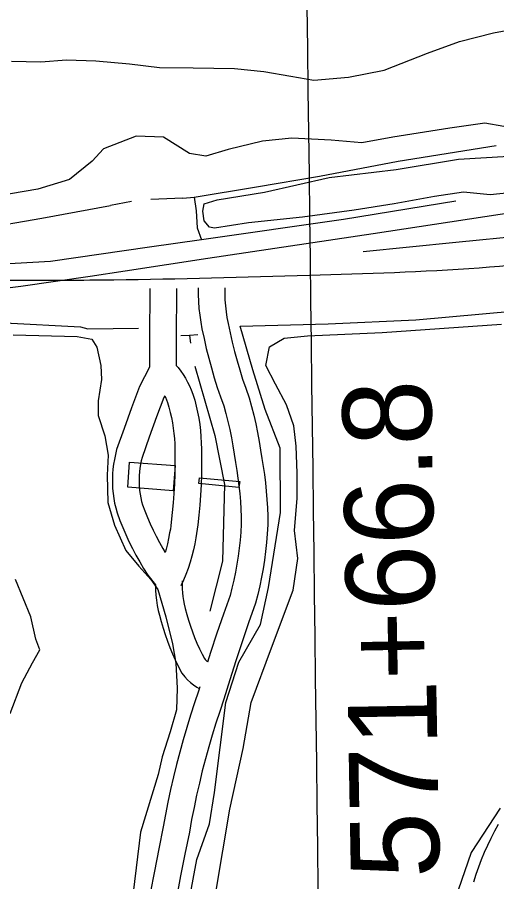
# Model space of a CAD drawing. Extents: x 3715084 to 3753216, y 488173 to 513963.
# Drawn here: x 3734803 to 3735343, y 498387 to 499360 of the extents above; entities that cross this region are included whole.
import ezdxf

# ---------------------------------------------------------------- set-up
doc = ezdxf.new("R2010")
doc.units = 0
for name, color, linetype in [('V-BLDG-OTLN', 7, 'Continuous'), ('V-BRDG-OTLN', 7, 'Continuous'), ('V-GRID-MAJR', 7, 'Continuous'), ('V-RAIL-TRAK', 7, 'Continuous'), ('V-ROAD-CNTR', 7, 'Continuous'), ('V-SITE-VEGE', 7, 'Continuous'), ('V-SURV-IDEN', 7, 'Continuous'), ('V-TOPO-SHOR', 7, 'Continuous')]:
    doc.layers.add(name, color=color, linetype=linetype)

msp = doc.modelspace()

# ---------------------------------------------------------------- linework, layer by layer
at = {"layer": 'V-BLDG-OTLN'}
msp.add_lwpolyline([(3734929.631, 498859.33900000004), (3734980.894, 498855.474), (3734978.7660000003, 498827.249), (3734927.503, 498831.115)], close=True, dxfattribs=at)
at = {"layer": 'V-BRDG-OTLN'}
msp.add_lwpolyline([(3735008.364, 498841.57800000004), (3735053.647, 498837.693), (3735052.507, 498830.867), (3735007.451, 498835.434)], close=True, dxfattribs=at)
at = {"layer": 'V-GRID-MAJR'}
msp.add_spline([(3735199.485, 493788.957), (3735123.717, 499845.93700000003), (3735047.9050000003, 505906.385), (3734972.094, 511966.84500000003), (3734972.051, 511970.3)], degree=3, dxfattribs=at)
at = {"layer": 'V-RAIL-TRAK'}
msp.add_lwpolyline([(3734018.174, 498936.249), (3734092.13, 498947.093), (3734166.0500000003, 498958.175), (3734239.934, 498969.49700000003), (3734349.465, 498986.724), (3734459.029, 499003.749), (3734568.6240000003, 499020.574), (3734618.464, 499028.202), (3734668.2630000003, 499036.097), (3734718.021, 499044.257), (3734767.7320000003, 499052.678), (3734806.9820000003, 499057.76900000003), (3734846.191, 499063.143), (3734885.363, 499068.802), (3734924.49, 499074.743), (3735017.594, 499088.987), (3735110.723, 499103.06700000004), (3735203.876, 499116.989), (3735576.1780000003, 499173.737)], dxfattribs=at)
at = {"layer": 'V-ROAD-CNTR'}
for points in [[(3734952.332141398, 499054.9651299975), (3734952.084012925, 498997.8195419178), (3734952.071469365, 498966.21604201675)], [(3734982.3318586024, 499054.8348700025), (3734982.083987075, 498997.7484580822), (3734982.0723361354, 498968.3939167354)], [(3735036.6658698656, 499055.6564821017), (3735036.6947113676, 499048.73259885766), (3735036.9687620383, 499042.0917144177), (3735037.48925465, 499035.46373935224), (3735038.2540826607, 499028.8616775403), (3735039.2655806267, 499022.28970945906), (3735040.547178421, 499015.6038519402), (3735042.7553708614, 499005.00491853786), (3735045.1670832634, 498994.4782513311), (3735047.786070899, 498984.0023007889), (3735050.612391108, 498973.5797583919), (3735053.6438631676, 498963.2153354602), (3735056.8810284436, 498952.91402539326), (3735060.3198117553, 498942.6765153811), (3735064.1908854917, 498931.86834505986), (3735066.981649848, 498921.88768760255), (3735069.456004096, 498912.1973295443), (3735071.708143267, 498902.45566273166), (3735073.737389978, 498892.6635120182), (3735075.543762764, 498882.83146117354), (3735077.128088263, 498872.9547967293), (3735078.424934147, 498863.4756359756), (3735079.951452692, 498854.63628183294), (3735081.338251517, 498845.34047699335), (3735082.519305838, 498836.0175100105), (3735083.490378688, 498826.6667839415), (3735084.2487072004, 498817.2950468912), (3735084.796271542, 498807.9138593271), (3735085.1343979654, 498798.5189233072), (3735085.265038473, 498788.73384132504), (3735084.649261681, 498778.5304629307), (3735083.8279040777, 498768.7177285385), (3735082.7739142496, 498758.9237147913), (3735081.488779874, 498749.1581456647), (3735079.974313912, 498739.4240712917), (3735078.2297394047, 498729.7314144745), (3735076.259059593, 498720.08130659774), (3735074.059606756, 498710.4794499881), (3735071.503984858, 498700.4241321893), (3735063.670498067, 498678.444767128), (3735056.3479964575, 498657.1242701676), (3735049.273575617, 498635.7174239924), (3735042.447243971, 498614.23219264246), (3735035.7725815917, 498592.3438928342), (3735031.1260718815, 498578.7527004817), (3735026.797071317, 498565.43701358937), (3735022.6691483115, 498552.0562045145), (3735018.740244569, 498538.6180152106), (3735015.015200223, 498525.11928119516), (3735011.4918940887, 498511.5693150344), (3735008.174429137, 498497.96682302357), (3735005.0606621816, 498484.3160450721), (3735002.154472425, 498470.62063814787), (3734999.4515129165, 498456.87747694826), (3734996.903096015, 498442.82202391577), (3734991.8148580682, 498417.9740771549), (3734987.018060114, 498393.3180385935), (3734982.463711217, 498368.61161544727)], [(3735006.666130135, 499055.5315178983), (3735006.6972886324, 499048.0514011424), (3735007.0172379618, 499040.29828558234), (3735007.62474535, 499032.56226064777), (3735008.517917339, 499024.8523224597), (3735009.6984193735, 499017.18229054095), (3735011.1288215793, 499009.72014805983), (3735013.4466291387, 498998.5950814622), (3735015.990916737, 498987.4897486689), (3735018.753929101, 498976.4376992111), (3735021.735608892, 498965.44224160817), (3735024.934136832, 498954.5066645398), (3735028.348971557, 498943.63997460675), (3735031.9761882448, 498932.8414846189), (3735035.5871145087, 498922.75965494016), (3735037.9983501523, 498914.1363123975), (3735040.303995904, 498905.1066704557), (3735042.4018567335, 498896.03233726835), (3735044.2926100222, 498886.9084879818), (3735045.976237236, 498877.74453882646), (3735047.4519117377, 498868.5452032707), (3735048.7730658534, 498858.8883640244), (3735050.330547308, 498849.86971816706), (3735051.6177484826, 498841.2415230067), (3735052.7146941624, 498832.5824899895), (3735053.615621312, 498823.9072160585), (3735054.3192927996, 498815.2109531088), (3735054.827728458, 498806.50014067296), (3735055.1416020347, 498797.7790766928), (3735055.252961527, 498789.438158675), (3735054.7247383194, 498780.68553706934), (3735053.9620959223, 498771.5742714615), (3735052.9840857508, 498762.4862852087), (3735051.791220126, 498753.4218543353), (3735050.3856860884, 498744.38792870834), (3735048.7662605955, 498735.39058552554), (3735046.936940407, 498726.4326934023), (3735044.8963932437, 498717.5245500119), (3735042.7740151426, 498709.17386781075), (3735035.353501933, 498688.35323287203), (3735027.9180035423, 498666.7037298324), (3735020.7344243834, 498644.9665760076), (3735017.317275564, 498634.2114242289)], [(3734952.071469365, 498966.21604201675), (3734940.7549046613, 498944.6875372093), (3734931.751087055, 498920.69263941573), (3734923.336712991, 498897.3830801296), (3734915.042241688, 498873.48698084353), (3734913.591629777, 498867.88001418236), (3734912.444092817, 498862.4904458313), (3734911.531206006, 498857.05508373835), (3734910.855482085, 498851.5869353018), (3734910.4169010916, 498846.09843981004), (3734910.215021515, 498840.5887151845), (3734910.2547119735, 498835.07741147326), (3734910.531230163, 498829.5742461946), (3734911.0460589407, 498824.0891651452), (3734911.798612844, 498818.6297492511), (3734912.7850506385, 498813.2100105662), (3734914.0074564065, 498807.8361878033), (3734915.5492428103, 498802.1957991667), (3734918.705603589, 498793.6805803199), (3734921.908009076, 498785.68242333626), (3734925.320342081, 498777.76920528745), (3734928.9360447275, 498769.9503661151), (3734932.751889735, 498762.22545342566), (3734936.7691964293, 498754.6055567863), (3734940.979538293, 498747.08978235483), (3734945.3887537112, 498739.6855688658), (3734950.274724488, 498731.9408209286), (3734958.616361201, 498721.21959505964)], [(3734982.0723361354, 498968.3939167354), (3734984.2220144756, 498965.8959441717), (3734987.2098589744, 498962.04801632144), (3734990.0078630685, 498958.0520502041), (3734992.6003160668, 498953.9154843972), (3734994.9795073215, 498949.66296073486), (3734997.1446367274, 498945.2913149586), (3734999.086653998, 498940.81982905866), (3735000.8700006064, 498936.07897650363), (3735002.9085232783, 498929.10277391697), (3735004.642419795, 498922.37263092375), (3735006.1539781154, 498915.5862181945), (3735007.4443437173, 498908.75910885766), (3735008.5122671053, 498901.89235071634), (3735009.356668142, 498894.9940782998), (3735009.9750405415, 498888.07260914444), (3735010.369772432, 498881.1330719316), (3735010.536532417, 498874.18617372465), (3735010.480414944, 498867.59390108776), (3735010.5526601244, 498856.4781772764), (3735010.398625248, 498845.1042420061), (3735010.0207211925, 498833.73528602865), (3735009.4147914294, 498822.37564346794), (3735008.58398194, 498811.0308320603), (3735007.5262240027, 498799.7025526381), (3735006.2787665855, 498788.7013376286), (3735005.8466290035, 498784.04094830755), (3735005.1183473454, 498778.8930307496), (3735004.2283290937, 498774.2363281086), (3735003.0311539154, 498767.5067058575), (3735001.5176194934, 498760.4683926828), (3734999.754480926, 498753.488222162), (3734997.743146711, 498746.5770963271), (3734995.4889313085, 498739.7442421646), (3734992.991237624, 498732.9933391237), (3734990.2549489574, 498726.3368011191), (3734987.393581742, 498720.0253593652)], [(3734969.147546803, 498934.2252243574), (3734968.1830953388, 498932.39046279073), (3734959.904912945, 498910.32936058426), (3734951.6172870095, 498887.3709198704), (3734943.781758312, 498864.79701915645), (3734942.798370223, 498860.9959858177), (3734941.9219071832, 498856.8795541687), (3734941.224793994, 498852.7289162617), (3734940.7085179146, 498848.55106469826), (3734940.3730989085, 498844.35356018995), (3734940.218978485, 498840.14728481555), (3734940.2492880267, 498835.93858852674), (3734940.4607698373, 498831.7297538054), (3734940.8539410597, 498827.5408348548), (3734941.429387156, 498823.36625074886), (3734942.182949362, 498819.22598943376), (3734943.1165435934, 498815.12181219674), (3734944.1387571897, 498811.38220083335), (3734946.7003964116, 498804.4714196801), (3734949.611990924, 498797.1995766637), (3734952.713657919, 498790.00679471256), (3734956.003955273, 498782.8916338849), (3734959.4741102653, 498775.86654657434), (3734963.1288035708, 498768.9344432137), (3734966.958461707, 498762.0982176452), (3734969.683722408, 498757.52179981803)], [(3734969.147546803, 498934.2252243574), (3734969.9273632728, 498932.65068504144), (3734971.2713460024, 498929.5561709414), (3734972.3919993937, 498926.5770234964), (3734973.9774767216, 498921.15122608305), (3734975.467580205, 498915.36736907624), (3734976.7660218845, 498909.5377818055), (3734977.875656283, 498903.6668911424), (3734978.793732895, 498897.7636492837), (3734979.519331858, 498891.8359217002), (3734980.0509594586, 498885.88539085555), (3734980.3902275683, 498879.9209280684), (3734980.5334675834, 498873.95382627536), (3734980.479585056, 498867.62409891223), (3734980.551339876, 498856.58382272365), (3734980.405374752, 498845.80575799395), (3734980.0472788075, 498835.0327139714), (3734979.4732085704, 498824.2703565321), (3734978.6860180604, 498813.52116793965), (3734977.6837759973, 498802.787447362), (3734976.4352334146, 498791.7766623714), (3734976.0413709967, 498787.5290516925), (3734975.5156526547, 498783.81296925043), (3734974.7256709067, 498779.67967189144), (3734973.5888460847, 498773.2892941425), (3734972.3003805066, 498767.2976073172), (3734970.7995190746, 498761.355777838), (3734969.683722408, 498757.52179981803)], [(3734958.616361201, 498721.21959505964), (3734958.6141117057, 498721.11907814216), (3734958.748051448, 498715.33810264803), (3734959.1488373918, 498709.5692828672), (3734959.813005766, 498703.8233749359), (3734960.7420341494, 498698.11291685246), (3734961.931874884, 498692.45436130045), (3734963.2905872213, 498687.20266126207), (3734965.151679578, 498679.95262689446), (3734967.287612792, 498672.54043008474), (3734969.632138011, 498665.1965807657), (3734972.1870145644, 498657.92280908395), (3734974.9510309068, 498650.7219585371), (3734977.9206748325, 498643.60815745), (3734981.091851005, 498636.5794583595), (3734984.466004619, 498629.645758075), (3734988.572744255, 498621.785572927), (3734991.8033700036, 498617.65905936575), (3734994.8160222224, 498614.3736399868), (3734998.072969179, 498611.3378018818), (3735001.5541472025, 498608.5642464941), (3735005.246641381, 498606.06682214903), (3735008.09975613, 498604.44789188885)], [(3734988.7282451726, 498725.88339498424), (3734988.6218882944, 498721.13092185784), (3734988.7239485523, 498716.725897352), (3734989.029162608, 498712.3327171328), (3734989.5349942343, 498707.95662506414), (3734990.241965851, 498703.6110831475), (3734991.1481251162, 498699.30163869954), (3734992.341412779, 498694.689338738), (3734994.100320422, 498687.8373731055), (3734995.996387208, 498681.2575699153), (3734998.0798619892, 498674.7314192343), (3735000.3489854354, 498668.2711909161), (3735002.8029690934, 498661.8780414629), (3735005.4413251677, 498655.55784255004), (3735008.2581489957, 498649.3145416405), (3735011.2539953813, 498643.158241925), (3735013.889255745, 498638.114427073), (3735014.7046299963, 498637.0729406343), (3735016.1319777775, 498635.5163600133), (3735017.366326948, 498634.36580880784)], [(3735008.7285112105, 498606.5097759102), (3735007.2234184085, 498601.5741071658), (3735002.665928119, 498588.24329951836), (3734998.1969286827, 498574.49698641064), (3734993.9368516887, 498560.6877954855), (3734989.881755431, 498546.8179847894), (3734986.0367997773, 498532.88471880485), (3734982.4001059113, 498518.8986849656), (3734978.975570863, 498504.85717697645), (3734975.7613378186, 498490.76595492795), (3734972.761527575, 498476.6293618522), (3734969.9724870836, 498462.44852305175), (3734967.444903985, 498448.50797608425), (3734962.395141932, 498423.84792284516), (3734957.5419398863, 498398.90196140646), (3734952.934288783, 498373.9063845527)], [(3735344.406626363, 498451.43838647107), (3735340.2739268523, 498443.62615717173), (3735336.3268951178, 498435.71750978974), (3735332.566159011, 498427.71669742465), (3735328.9987643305, 498419.6275466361), (3735325.6214712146, 498411.4582891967), (3735322.440977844, 498403.2127585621), (3735319.453301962, 498394.89351881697), (3735316.6653939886, 498386.50687487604)]]:
    msp.add_lwpolyline(points, dxfattribs=at)
msp.add_spline([(3733715.5725298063, 498954.1440656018), (3733927.4081061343, 498985.4220030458), (3734149.04466286, 499017.4349390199), (3734317.1243267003, 499039.17989553), (3734452.533055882, 499051.021871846), (3734616.6037277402, 499062.12884963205), (3734803.4543540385, 499064.3688451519), (3734911.8351372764, 499064.8078442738), (3735132.1146967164, 499070.0368338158), (3735323.316314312, 499078.37181714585), (3735505.803949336, 499097.111779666), (3735898.0601648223, 499142.646688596), (3736237.231486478, 499184.4396050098), (3736547.3718661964, 499225.4965228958), (3736808.1873445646, 499257.56445876), (3736976.362008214, 499281.2394114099), (3737080.0268008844, 499296.4683809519), (3737176.0426088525, 499320.73933240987), (3737239.9724809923, 499343.32428724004), (3737319.351322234, 499377.88521811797), (3737388.8621832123, 499415.7931423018), (3737461.5770377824, 499455.86406216), (3737533.711893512, 499510.0739537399), (3737613.734733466, 499584.10580567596), (3737686.298588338, 499661.42465103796), (3737745.2314704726, 499744.2114854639), (3737793.210374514, 499828.8213162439), (3737831.048298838, 499907.621158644), (3737863.2922343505, 499993.6939864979), (3737884.48719196, 500070.0438337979), (3737902.013156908, 500150.4446729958), (3737918.8031233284, 500240.6464925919), (3737947.8120653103, 500405.0821637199), (3737975.5520098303, 500525.3699231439)], degree=3, dxfattribs=at)
at = {"layer": 'V-SITE-VEGE'}
for points in [[(3734796.484, 499310.882), (3734829.737, 499310.294), (3734858.407, 499312.58), (3734891.663, 499311.42), (3734929.504, 499307.965), (3734963.3310000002, 499303.939), (3735001.171, 499303.353), (3735047.614, 499302.761), (3735080.867, 499299.311), (3735111.253, 499294.137), (3735137.054, 499289.542), (3735176.044, 499292.968), (3735216.183, 499300.98), (3735264.9250000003, 499319.885), (3735301.052, 499333.05700000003), (3735339.47, 499342.792), (3735369.863, 499348.514)], [(3735350.9, 499237.289), (3735329.687, 499241.309), (3735290.1240000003, 499235.58900000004), (3735225.903, 499225.294), (3735190.9250000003, 499218.998), (3735156.524, 499221.876), (3735112.376, 499224.188), (3735079.12, 499220.76), (3735040.7, 499211.601), (3735015.471, 499204.15400000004), (3734997.123, 499207.03), (3734967.887, 499225.38800000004), (3734936.9280000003, 499226.545), (3734900.228, 499212.22500000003), (3734887.608, 499198.467), (3734861.799, 499177.838), (3734826.2460000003, 499166.956), (3734779.799, 499158.947)], [(3735124.383, 499135.313), (3735063.605, 499129.028), (3735025.186, 499122.734), (3735019.454, 499123.88300000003), (3735013.722, 499131.34), (3735012.007, 499142.233), (3735013.73, 499150.259), (3735028.068, 499154.843), (3735081.392, 499163.422), (3735154.214, 499180.023), (3735229.9020000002, 499189.169), (3735299.858, 499200.61100000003), (3735356.62, 499204.02900000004)], [(3735390.437, 499166.17600000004), (3735335.3910000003, 499160.462), (3735305.578, 499163.342), (3735272.892, 499158.764), (3735227.594, 499150.181), (3735182.2970000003, 499143.318), (3735124.383, 499135.313)], [(3735026.563, 498374.868), (3735042.617, 498468.425), (3735057.379, 498536.99), (3735066.372, 498588.89), (3735089.465, 498650.40400000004), (3735113.838, 498715.119), (3735118.9790000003, 498751.00200000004), (3735115.147, 498782.40400000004), (3735118.362, 498818.93200000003), (3735118.372, 498847.126), (3735117.103, 498877.246), (3735114.549, 498900.31700000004), (3735106.228, 498924.031), (3735094.06, 498947.106), (3735083.171, 498968.257), (3735087.026, 498989.403), (3735103.69, 498999.01), (3735129.9620000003, 499001.56200000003), (3735213.916, 499005.37700000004), (3735348.494, 499014.94200000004)], [(3734798.6550000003, 499002.967), (3734870.427, 499001.017), (3734887.088, 498997.804), (3734892.853, 498988.83400000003), (3734897.33, 498968.325), (3734897.964, 498952.304), (3734894.114, 498928.596), (3734894.106, 498911.933), (3734901.786, 498888.86100000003), (3734905.622, 498867.074), (3734904.3340000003, 498844.642), (3734904.965, 498813.881), (3734912.645, 498788.246), (3734925.451, 498760.048), (3734940.184, 498742.097), (3734953.633, 498727.351), (3734961.321, 498715.815), (3734970.281, 498685.052), (3734977.9590000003, 498654.928), (3734981.7970000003, 498633.139), (3734983.069, 498604.94200000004), (3734982.42, 498580.592), (3734975.36, 498555.602), (3734966.38, 498527.407), (3734961.887, 498507.543), (3734941.9960000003, 498442.827), (3734933.6410000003, 498374.903)], [(3734795.294, 498576.174), (3734808.125, 498610.775), (3734820.308, 498633.199), (3734828.644, 498647.936), (3734824.163, 498660.11100000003), (3734818.404, 498685.109), (3734801.119, 498727.409)], [(3735347.011, 498469.596), (3735314.311, 498419.621), (3735299.557, 498377.332)]]:
    msp.add_lwpolyline(points, dxfattribs=at)
at = {"layer": 'V-TOPO-SHOR'}
for p, q in [((3734931.81, 499152.938), (3734908.291, 499148.395)), ((3734989.6780000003, 499156.696), (3734953.469, 499155.097)), ((3734996.969, 499002.217), (3734998.247, 498993.245))]:
    msp.add_line(p, q, dxfattribs=at)
for points in [[(3736468.625, 499244.381), (3736402.112, 499238.659), (3736290.437, 499226.38300000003), (3736196.825, 499212.45900000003), (3736150.841, 499206.727), (3736081.045, 499200.183), (3735911.065, 499175.613), (3735781.324, 499159.238), (3735602.315, 499136.31200000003), (3735484.071, 499124.86), (3735373.217, 499114.227), (3735296.8510000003, 499106.864), (3735192.5670000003, 499096.229)], [(3735002.494, 499157.974), (3735072.35, 499169.482), (3735143.487, 499181.632), (3735231.9280000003, 499198.26), (3735342.157, 499216.164)], [(3735297.085, 499153.18), (3735170.627, 499132.7), (3735010.627, 499109.901), (3734952.2, 499101.576), (3734840.522, 499085.196), (3734767.443, 499081.117), (3734760.89, 499122.175), (3734651.6780000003, 499112.36100000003), (3734510.44, 499089.42100000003), (3734399.5840000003, 499073.863), (3734305.974, 499061.579), (3734240.2800000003, 499051.75), (3734204.991, 499049.117)], [(3734989.6780000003, 499156.696), (3735002.494, 499157.974), (3735004.411, 499142.591), (3735005.687, 499123.367), (3735010.627, 499109.901)], [(3734760.89, 499122.175), (3734830.7430000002, 499134.326), (3734908.291, 499148.395)], [(3735054.077, 499012.591), (3735153.254, 499014.989), (3735252.035, 499019.689), (3735364.349, 499029.798), (3735513.88, 499045.303), (3735660.025, 499061.489), (3735797.376, 499078.352), (3735980.06, 499101.289), (3736168.159, 499125.577), (3736356.773, 499149.09)], [(3734212.11, 498946.32300000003), (3734297.364, 498961.853), (3734448.248, 498985.477), (3734640.406, 499011.118), (3734708.066, 499016.504), (3734789.255, 499016.476), (3734874.503, 499011.71), (3734882.6210000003, 499009.67600000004), (3734939.453, 499010.332)], [(3735072.491, 498191.336), (3735041.742, 498222.108), (3735011.639, 498261.208), (3734990.507, 498305.433), (3734990.518, 498335.552), (3734996.938, 498367.58900000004), (3735005.286, 498411.804), (3735019.397, 498452.17), (3735025.1780000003, 498487.414), (3735031.605, 498538.034), (3735038.031, 498588.659), (3735052.787, 498634.151), (3735077.1520000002, 498676.436), (3735086.1410000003, 498718.086), (3735099.629, 498802.668), (3735099.015, 498875.082), (3735082.3680000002, 498918.663), (3735068.286, 498963.527), (3735054.077, 499012.591)], [(3735006.58, 499002.854), (3734996.969, 499002.217), (3734987.356, 499001.57800000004)], [(3735003.039, 498967.473), (3735025.764, 498889.422), (3735036.637, 498834.308), (3735034.042, 498747.798), (3735019.9250000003, 498691.411)]]:
    msp.add_lwpolyline(points, dxfattribs=at)

# ---------------------------------------------------------------- texts
at = {"layer": 'V-SURV-IDEN'}
msp.add_text('571+66.8', height=99.99999999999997, rotation=91.02441739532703, dxfattribs=at).set_placement((3735278.790204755, 498391.4237121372))

doc.saveas('drawing.dxf')
